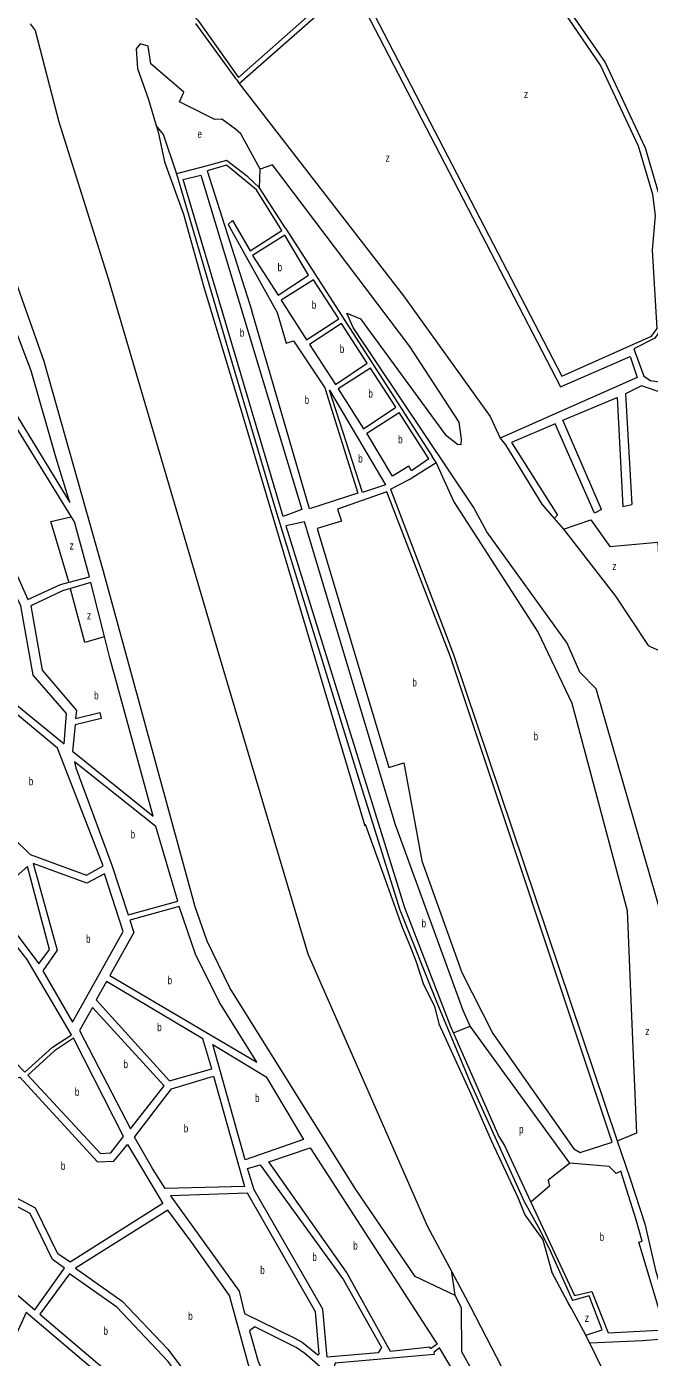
# Model space of a CAD drawing. Extents: x 639657 to 671642, y 222838 to 252123.
# Drawn here: x 653901 to 654679, y 228228 to 229891 of the extents above; entities that cross this region are included whole.
import ezdxf

# ---------------------------------------------------------------- set-up
doc = ezdxf.new("R2010")
doc.units = 0
doc.header["$LTSCALE"] = 4
for name, color, linetype, lineweight in [('1', 7, 'Continuous', 13), ('21', 7, 'Continuous', 13), ('5', 7, 'Continuous', 13)]:
    doc.layers.add(name, color=color, linetype=linetype, lineweight=lineweight)
doc.layers.add('7', color=7, linetype='Continuous')

msp = doc.modelspace()

# ---------------------------------------------------------------- linework, layer by layer
at = {"layer": '1'}
for p, q in [((654124.955, 229716.745), (654088.497, 229707.145)), ((654119.026, 229705.173), (654244.884, 229287.627)), ((654126.879, 229710.706), (654182.65, 229535.61)), ((654224.81, 229639.24), (654192.03, 229689.43)), ((654224.81, 229639.24), (654407.89, 229353.71)), ((654223.684, 229630.207), (654183.37, 229604.74)), ((654259.622, 229574.498), (654219.23, 229549.22)), ((654291.098, 229525.705), (654259.622, 229574.498)), ((654294.822, 229519.933), (654254.66, 229493.69)), ((654326.903, 229470.203), (654294.822, 229519.933)), ((654330.747, 229464.243), (654290.53, 229438.38)), ((654362.362, 229415.236), (654330.747, 229464.243)), ((654403.849, 229350.926), (654366.521, 229408.789)), ((654619.484, 229287.698), (654571.09, 229399.37)), ((654498.174, 228492.754), (654531.316, 228421.921))]:
    msp.add_line(p, q, dxfattribs=at)
for points in [[(654115.2, 229899.19), (654165.97, 229827.47), (654306.03, 229951.58), (654136.25, 230272.3), (654102.8, 230262.79), (654001.73, 230222.92), (653986.63, 230205.21), (653985.89, 230230.74), (653953.98, 230294.28), (653946.39, 230300.62), (653919.09, 230301.99), (653876.68, 230274.64), (653872.25, 230268.14), (653964.19, 230104), (654017.48, 229966.4), (654095.48, 229911.92), (654101.86, 229917.16), (654105.64, 229908.41)], [(654618.24, 229842.86), (654522.17, 229983.8), (654490.45, 230021.66), (654447.51, 230063.02), (654313.57, 229949.13), (654569.86, 229454.31), (654682.03, 229504.18), (654688.99, 229513.72), (654683.28, 229611.75), (654686.95, 229654.94), (654683.78, 229681.3), (654665.71, 229741.36)], [(653640.58, 229689.04), (653658.94, 229658.07), (653787.21, 229570.63), (653955.07, 229296.37), (653938.15, 229351.54), (653906.88, 229460.75), (653813.57, 229705.35), (653780.84, 229786.84), (653722.28, 229828.51), (653659.97, 229827.15), (653601.71, 229783.24), (653635.77, 229732.08)], [(654279.445, 229436.757), (654349.462, 229318.347), (654320.679, 229308.747)], [(653811.35, 229115.41), (653842.94, 229066.23), (653881.75, 229048.94), (653947.92, 228994.59), (653951.13, 229032.65), (653909.17, 229080.36), (653893.82, 229167.24), (653886.37, 229182.41), (653818.23, 229185.35), (653755.78, 229259.96), (653702.93, 229253.35), (653625.12, 229281.73), (653610.16, 229299.44), (653612.04, 229325.39), (653532.94, 229354.14), (653459.475, 229409.417), (653426.2, 229326.26), (653561.85, 229249.61), (653635.08, 229238.77), (653687.55, 229168.52), (653763.64, 229139.35)], [(654351.355, 229309.744), (654289.602, 229288.152), (654294.67, 229272.91), (654264.26, 229263.68), (654353.61, 228965.16), (654372.66, 228971.01), (654394.91, 228848.48), (654445.16, 228708.92), (654483.93, 228632.56), (654585, 228488.74), (654593.02, 228484.12), (654632.94, 228496.78), (654430.92, 229103.25)], [(653843.89, 228916.6), (653905.35, 228856.27), (653975.95, 228830.48), (653996.82, 228842.26), (653939.76, 228989.19), (653877.04, 229041.4), (653844.69, 229055.43), (653845.41, 229049.52), (653860.01, 229022.64), (653851.36, 229003.59), (653843.68, 228982.87), (653851.89, 228952.15)], [(654062.74, 228891.63), (653960.94, 228972.32), (653962.52, 228964.54), (654007.54, 228843.05), (654028.02, 228781.02), (654090.14, 228798.3)], [(653855.36, 228800.75), (653916.47, 228719.62), (653929.74, 228737.89), (653902.28, 228841.48)], [(653998.33, 228832.14), (653976.51, 228820.64), (653909.25, 228845.26), (653939.42, 228737), (653921.39, 228711.04), (653958.62, 228646.87), (654021.69, 228760.09)], [(654030.28, 228774.55), (654035.18, 228758.92), (654004.98, 228705.34), (654188.62, 228597.09), (654141.63, 228672.21), (654112.29, 228731.89), (654091.87, 228791.51)], [(654000.755, 228697.6), (653987.9, 228674.84), (654079.52, 228573.73), (654132.72, 228588.64), (654121.32, 228626.15)], [(653983.3, 228665.41), (653967.04, 228636.53), (654030.91, 228513.49), (654073.06, 228567.42)], [(654022.33, 228504.16), (653959.49, 228627.1), (653936.1, 228610.9), (653902.5, 228580.59), (653993.45, 228482.72), (654006.18, 228483.55)], [(654133.79, 228619.18), (654200.28, 228578.78), (654247, 228500.25), (654174.39, 228475.09)], [(653883.4, 228574.99), (653892.51, 228578.03), (653989.83, 228472.58), (654010.14, 228473.42), (654027.16, 228494.01), (654071.54, 228420.2), (653955.49, 228346.83), (653940.12, 228357.61), (653912.25, 228414.53), (653836.58, 228454.74), (653868.93, 228504.55)], [(654036.05, 228503.31), (654082.26, 228563.78), (654134.81, 228579.29), (654173.54, 228441.37), (654074.29, 228439.07), (654058.36, 228464.16)], [(654414.15, 228244.66), (654405.82, 228238.91), (654404.92, 228240.88), (654355.68, 228235.41), (654300.81, 228334.44), (654203.87, 228472.22), (654255.27, 228490.1)], [(654276.63, 228228.39), (654271.28, 228288.34), (654185.39, 228437.3), (654177.26, 228464.18), (654192.95, 228468.85), (654297.07, 228324.96), (654344.46, 228240.19), (654340.61, 228233.61)], [(653831.73, 228446.72), (653812.92, 228394.44), (653864.68, 228327.14), (653911.23, 228287.41), (653948.52, 228339.54), (653933.49, 228350.49), (653905.67, 228407.69)], [(654080.76, 228429.79), (654166.56, 228310.71), (654173.6, 228283.06), (654235.63, 228252.49), (654245.58, 228246.88), (654264.86, 228231.28), (654266.67, 228231.91), (654262.15, 228285.15), (654176.98, 228433.05)], [(653962.3, 228339.68), (654020.58, 228298.32), (654077.76, 228238.14), (654124.95, 228174.39), (654152.7, 228168.26), (654209.31, 228137.53), (654213.96, 228141.71), (654178.55, 228218.7), (654154.83, 228305.27), (654107.43, 228371.55), (654077.4, 228412.09)], [(653954.87, 228332.65), (653917.68, 228281.86), (654014.81, 228199.37), (654101.3, 228179.95), (654105.13, 228184.92), (654078, 228222.93), (654014, 228290.66)], [(653999.51, 228200.07), (653900.72, 228283.99), (653871.05, 228219.16), (653882.26, 228194.82), (653900.61, 228186.51), (653911.58, 228169.53), (653962.19, 228138.29), (654049.93, 228120.63), (654055.79, 228128.91)], [(654299.11, 228189), (654248.64, 228233.07), (654238.07, 228240.33), (654186.45, 228266.16), (654179.61, 228261.24), (654190.46, 228222.8), (654236.77, 228121.72)], [(654286.78, 228220.9), (654284.7, 228214.14), (654304.18, 228196.62), (654405.08, 228138.58), (654482.08, 228112.39), (654462.62, 228159.64), (654444.65, 228193.59), (654416.93, 228240.09), (654409.84, 228234.15), (654410.48, 228231.58)]]:
    msp.add_lwpolyline(points, close=True, dxfattribs=at)
for points in [[(654436.57, 228305.46), (654386.71, 228329.12), (654311.9, 228438.95), (654155.09, 228689.66), (654126.76, 228748.2), (654111.61, 228790.84), (653997.29, 229210.28), (653923.03, 229472.6), (653883.12, 229585.97), (653836.87, 229705.35), (653677.088, 230084.783)], [(654519.88, 229996.84), (654624.21, 229846.16), (654674.13, 229739.33), (654690.19, 229684.18)], [(654166.861, 229819.731), (654307.74, 229944.08), (654568.12, 229440.97), (654655.52, 229478.91), (654664.29, 229452.41), (654492.91, 229376.86)], [(654693.25, 229556.482), (654695.85, 229515.54), (654686.38, 229501.45), (654659.9, 229488.2), (654672.66, 229454.03), (654680.91, 229448.56), (654725.3, 229441.67), (654726.29, 229521.98), (654741.1, 229523.69), (654742.54, 229439.34), (654784.68, 229439.71), (654791.62, 229435.73), (654810.29, 229437.92), (654849.28, 229447.7), (654795.55, 229909.73), (654789.53, 229910.08), (654784.33, 229943.06)], [(654192.03, 229689.43), (654177.724, 229703.305), (654150.86, 229723.465), (654124.955, 229716.745)], [(654158.536, 229648.586), (654180.48, 229610.93), (654219.885, 229636.095), (654188.374, 229686.831), (654150.86, 229717.705), (654126.879, 229710.706)], [(654088.497, 229707.145), (654154.698, 229481.546), (654212.264, 229287.627), (654315.882, 228951.63), (654367.692, 228787.471), (654414.703, 228669.392), (654455.959, 228570.513), (654523.119, 228422.673), (654540.388, 228390.994), (654554.78, 228363.154), (654583.516, 228298.941)], [(654244.884, 229287.627), (654221.858, 229278.987), (654096.887, 229699.964), (654119.026, 229705.173)], [(654158.536, 229648.586), (654152.779, 229643.786), (654214.29, 229533.91), (654225.61, 229495.43), (654234.81, 229498.35), (654273.73, 229439.64), (654314.923, 229307.787)], [(654183.37, 229604.74), (654215.27, 229555.18), (654253.519, 229580.426), (654223.684, 229630.207)], [(653785.62, 229556.56), (653728.31, 229492.24), (653806.56, 229391.31), (653902.48, 229175.28), (653943.52, 229193.9), (653954.204, 229196.719)], [(653954.204, 229196.719), (653979.71, 229203.45), (653960.83, 229272.01), (653956.76, 229278.62), (653785.62, 229556.56)], [(654219.23, 229549.22), (654250.92, 229499.65), (654291.098, 229525.705)], [(654314.923, 229307.787), (654254.479, 229288.587), (654182.65, 229535.61)], [(654254.66, 229493.69), (654287.22, 229443.91), (654326.903, 229470.203)], [(654290.53, 229438.38), (654322.23, 229388.37), (654362.362, 229415.236)], [(654754.862, 229088.804), (654726.01, 229422.79), (654669.39, 229441.96), (654649.53, 229432.24), (654657.57, 229293.87)], [(654571.09, 229399.37), (654639.06, 229427.58), (654646.21, 229291.35), (654657.57, 229293.87)], [(654378.82, 229341.71), (654358.57, 229329.41), (654326.18, 229382.84), (654366.521, 229408.789)], [(654619.484, 229287.698), (654610.85, 229282.91), (654561.49, 229394.51), (654506.99, 229371.42), (654564.44, 229280.33), (654560.263, 229276.485)], [(654356.02, 229312.84), (654379.204, 229325.066), (654412.785, 229346.187), (654407.89, 229353.71)], [(654403.849, 229350.926), (654382.13, 229335.96), (654378.82, 229341.71)], [(654356.02, 229312.84), (654434.74, 229106.52), (654639.307, 228498.554)], [(654455.62, 228641.83), (654446.73, 228661.69), (654362.2, 228893.55), (654248.22, 229272.26), (654225.23, 229267.07), (654373.448, 228790.353), (654431.013, 228641.553), (654434.689, 228633.185)], [(653955.967, 229188.823), (653946.03, 229185.89), (653906.4, 229167.24)], [(653998.571, 229128.656), (653981.47, 229196.35), (653955.967, 229188.823)], [(653906.4, 229167.24), (653920.33, 229086.68), (653963.32, 229036.56), (653962.33, 229026.18), (653992.77, 229033.76), (653994.37, 229026.5), (653961.84, 229018.53), (653958.26, 228985.7), (654059.31, 228904.15), (654005.25, 229102.22), (653998.571, 229128.656)], [(653852.938, 228692.656), (653876.44, 228664.46), (653886.43, 228597.52), (653898.88, 228584.45), (653933.51, 228615.57), (653957.16, 228631.28), (653901.62, 228725.28), (653887.861, 228742.805)], [(654531.316, 228421.921), (654585.91, 228305.24), (654607.68, 228310.3), (654628.03, 228258.58), (654699.14, 228262.36), (654666.31, 228371.92), (654670.37, 228373.26), (654663.09, 228399.8), (654643.61, 228460.73), (654637.92, 228457.89), (654628.98, 228466.58), (654579.89, 228470.62), (654455.62, 228641.83)], [(654434.689, 228633.185), (654491.45, 228503.98), (654498.174, 228492.754)], [(654639.307, 228498.554), (654655.22, 228451.26), (654673.92, 228394.8), (654687.26, 228336.97), (654707.21, 228268.91), (654713.31, 228263.41), (654751.09, 228267.154)], [(654206.939, 227081.85), (654207.22, 227082.35), (654332.62, 227305.14), (654478.57, 227566.71), (654500.6, 227633.63), (654516.12, 227698.61), (654525.76, 227809.98), (654532.27, 227957.41), (654522.64, 228041.46), (654505.63, 228103.92), (654482.68, 228167.34), (654445.03, 228235.15), (654444.61, 228290.08), (654436.57, 228305.46)], [(654599.872, 228255.879), (654620.45, 228262.55), (654604.11, 228305.09), (654583.516, 228298.941)], [(654769.097, 228256.627), (654670.96, 228248.86), (654604.839, 228245.802)]]:
    msp.add_lwpolyline(points, dxfattribs=at)
at = {"layer": '21'}
msp.add_line((654192.03, 229689.43), (654192.99, 229712.62), dxfattribs=at)
for points in [[(654088.497, 229707.145), (654088.33, 229707.645), (654072.186, 229756.11), (654063.15, 229767.25)], [(654412.785, 229346.187), (654413.01, 229345.687), (654434.851, 229297.231), (654540.388, 229134.032), (654582.603, 229045.712), (654651.682, 228786.513), (654657.439, 228644.434), (654663.195, 228508.114), (654639.807, 228498.754), (654639.307, 228498.554)], [(653954.204, 229196.719), (653954.055, 229197.219), (653931.56, 229272.687), (653956.26, 229278.502), (653956.76, 229278.62)], [(654571.943, 229262.868), (654606.037, 229274.735), (654629.796, 229241.171), (654689.89, 229246.765), (654697.214, 229108.969), (654697.241, 229108.47)], [(653998.571, 229128.656), (653998.071, 229128.509), (653973.85, 229121.381), (653956.1, 229188.323), (653955.967, 229188.823)], [(654455.62, 228641.83), (654455.12, 228641.623), (654435.189, 228633.392), (654434.689, 228633.185)], [(654579.89, 228470.62), (654579.39, 228470.23), (654552.862, 228449.558), (654554.78, 228441.878), (654531.816, 228422.346), (654531.316, 228421.921)], [(654436.57, 228305.46), (654436.5, 228305.96), (654432.511, 228334.621), (654432.441, 228335.122)]]:
    msp.add_lwpolyline(points, dxfattribs=at)
at = {"layer": '5'}
for p, q in [((653905.64, 229894.36), (653911.8, 229885.99)), ((653911.8, 229885.99), (653941.53, 229772.08)), ((654042.96, 229869.55), (654038.11, 229863.26)), ((654052.9, 229866.47), (654042.96, 229869.55)), ((654056.44, 229844.63), (654052.9, 229866.47)), ((654038.11, 229863.26), (654039.75, 229838.82)), ((654039.75, 229838.82), (654053.43, 229799.73)), ((654097.39, 229808.94), (654056.44, 229844.63)), ((654053.43, 229799.73), (654063.15, 229767.25)), ((654091.97, 229796.84), (654097.39, 229808.94)), ((654136.38, 229774.93), (654091.97, 229796.84)), ((653941.53, 229772.08), (654003.05, 229576.04)), ((654063.15, 229767.25), (654065.63, 229759.34)), ((654145.19, 229775.48), (654136.38, 229774.93)), ((654162.16, 229762.63), (654145.19, 229775.48)), ((654065.63, 229759.34), (654073.48, 229721.89)), ((654168.69, 229757.14), (654162.16, 229762.63)), ((654192.99, 229712.62), (654168.69, 229757.14)), ((654073.48, 229721.89), (654097.23, 229656.55)), ((654208.39, 229718.42), (654192.99, 229712.62)), ((654379.87, 229491.15), (654208.39, 229718.42)), ((654097.23, 229656.55), (654122.64, 229565.47)), ((654122.64, 229565.47), (654169.19, 229411.35)), ((654372.28, 229554.58), (654480.49, 229403.89)), ((654301.2, 229532.77), (654318.5, 229525.92)), ((654309.41, 229514.85), (654301.2, 229532.77)), ((654318.5, 229525.92), (654424.05, 229381.42)), ((654459.78, 229290.46), (654309.41, 229514.85)), ((654441.68, 229396.48), (654379.87, 229491.15)), ((654480.49, 229403.89), (654492.91, 229376.86)), ((654444.78, 229375.27), (654441.68, 229396.48)), ((654424.05, 229381.42), (654439.71, 229369.19)), ((654439.71, 229369.19), (654444.23, 229368.82)), ((654444.23, 229368.82), (654444.78, 229375.27)), ((654492.91, 229376.86), (654499.5, 229368.52)), ((654499.5, 229368.52), (654544.89, 229294.01)), ((654476.15, 229259.77), (654459.78, 229290.46)), ((654576.68, 229120.53), (654476.15, 229259.77)), ((654637.1, 229179.35), (654678, 229117.44)), ((654592.48, 229084.25), (654576.68, 229120.53)), ((654612.78, 229063.48), (654592.48, 229084.25)), ((654693.91, 228783.05), (654612.78, 229063.48)), ((654323.94, 228892.38), (654324.34, 228894.32)), ((654324.34, 228894.32), (654349.69, 228823.79)), ((654349.69, 228823.79), (654370.56, 228765.45)), ((654370.56, 228765.45), (654381.04, 228740.68)), ((654381.04, 228740.68), (654387.97, 228722.52)), ((654252.51, 228732.36), (654402.17, 228391.45)), ((654387.97, 228722.52), (654397.22, 228693.86)), ((654397.22, 228693.86), (654410.95, 228666.77)), ((654410.95, 228666.77), (654416.45, 228644.72)), ((654416.45, 228644.72), (654456.24, 228557.42)), ((654456.24, 228557.42), (654481.85, 228498.91)), ((654481.85, 228498.91), (654515.4, 228426.97)), ((654515.4, 228426.97), (654523.67, 228406.25)), ((654523.67, 228406.25), (654546.29, 228374.98)), ((654546.29, 228374.98), (654557.42, 228334.57)), ((654455.98, 228291.32), (654494.64, 228216.22))]:
    msp.add_line(p, q, dxfattribs=at)
for points in [[(654112.29, 229894.99), (654162.244, 229826.31), (654162.939, 229825.355)], [(654162.939, 229825.355), (654163.66, 229824.31), (654166.49, 229820.21)], [(654166.49, 229820.21), (654166.861, 229819.731), (654372.28, 229554.58)], [(654003.05, 229576.04), (654141.89, 229104.6), (654252.51, 228732.36)], [(654169.19, 229411.35), (654210.954, 229271.291), (654323.94, 228892.38)], [(654544.89, 229294.01), (654560.263, 229276.485), (654569.18, 229266.41)], [(654569.18, 229266.41), (654571.943, 229262.868), (654637.1, 229179.35)], [(654678, 229117.44), (654680.219, 229116.447), (654696.18, 229109.31)], [(654402.17, 228391.45), (654432.441, 228335.122), (654455.98, 228291.32)], [(654581.99, 228289.1), (654577.623, 228297.181), (654557.42, 228334.57)], [(654600.13, 228255.4), (654599.872, 228255.879), (654581.99, 228289.1)], [(654620.76, 228213.35), (654604.839, 228245.802), (654600.13, 228255.4)]]:
    msp.add_lwpolyline(points, dxfattribs=at)

# ---------------------------------------------------------------- texts
at = {"layer": '7'}
for s, width, p in [('z', 0.8, (654522.695, 229801.733)), ('e', 0.75, (654114.652, 229751.867)), ('z', 0.8, (654349.712, 229722.107)), ('b', 0.75, (654214.773, 229585.209)), ('b', 0.75, (654257.477, 229538.375)), ('b', 0.75, (654167.568, 229503.505)), ('b', 0.75, (654292.479, 229483.28)), ('b', 0.75, (654328.255, 229427.42)), ('b', 0.75, (654248.582, 229419.605)), ('b', 0.75, (654365.404, 229370.17)), ('b', 0.75, (654315.513, 229346.17)), ('z', 0.8, (653954.751, 229237.46)), ('z', 0.8, (654633.032, 229211.84)), ('z', 0.8, (653976.536, 229150.266)), ('b', 0.75, (654383.226, 229066.48)), ('b', 0.75, (653985.506, 229050.25)), ('b', 0.75, (654534.816, 228999.28)), ('b', 0.75, (653903.768, 228942.955)), ('b', 0.75, (654031.107, 228876.67)), ('b', 0.75, (654394.704, 228765.42)), ('b', 0.75, (653975.386, 228746.065)), ('b', 0.75, (654077.239, 228694.3)), ('b', 0.75, (654064.331, 228635.665)), ('z', 0.8, (654674.319, 228630.726)), ('b', 0.75, (654022.18, 228589.45)), ('b', 0.75, (653961.377, 228554.91)), ('b', 0.75, (654186.598, 228547.135)), ('b', 0.75, (654097.517, 228509.18)), ('p', 0.75, (654516.552, 228508.141)), ('b', 0.75, (653943.861, 228462.43)), ('b', 0.75, (654309.296, 228362.755)), ('b', 0.75, (654617.292, 228373.741)), ('b', 0.75, (654258.236, 228348.62)), ('b', 0.75, (654193.089, 228332.165)), ('b', 0.75, (654103.047, 228274.81)), ('z', 0.8, (654598.669, 228272.443)), ('b', 0.75, (653997.122, 228256.3))]:
    msp.add_text(s, height=10, dxfattribs=dict(at, width=width)).set_placement(p)

doc.saveas('drawing.dxf')
